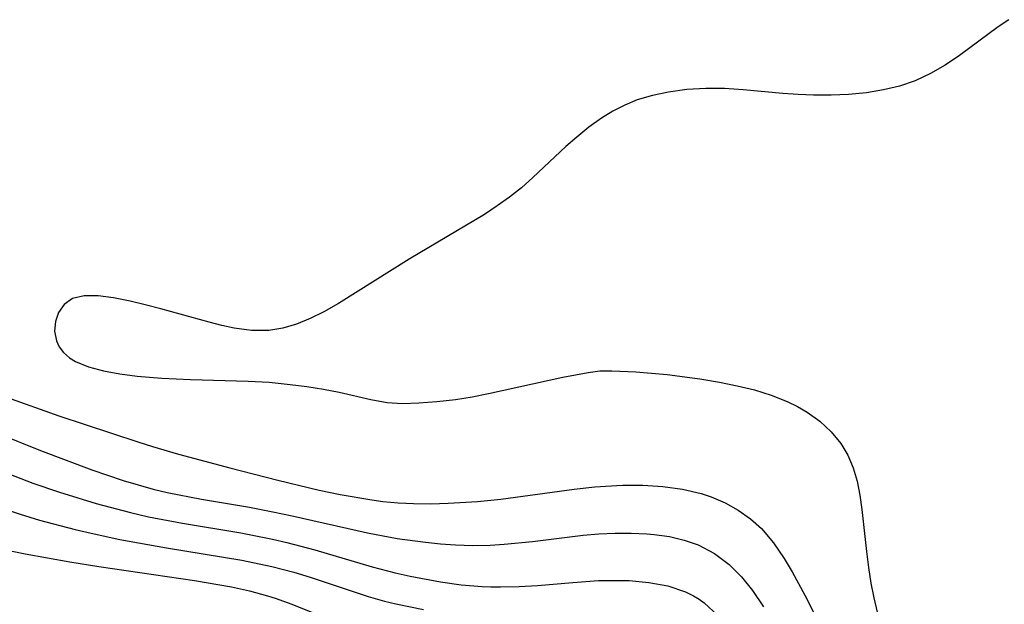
# Model space of a CAD drawing. Header units: metres. Extents: x 1073367 to 1082519, y 1569854 to 1574957.
# Tile 896 of 1056: x 1080355 to 1080446, y 1572332 to 1572386. Entities that reach past the tile are written whole.
import ezdxf

# ---------------------------------------------------------------- set-up
doc = ezdxf.new("R2010")
doc.units = ezdxf.units.M
doc.layers.add('CGG_CurvaNivelLidar_v1', color=253, linetype='Continuous', lineweight=30)

msp = doc.modelspace()

# ---------------------------------------------------------------- linework, layer by layer
at = {"layer": 'CGG_CurvaNivelLidar_v1'}
for p, q in [((1080446.7651, 1572386.2607, 75), (1080445.7619, 1572385.5862, 75)), ((1080445.7619, 1572385.5862, 75), (1080442.1921, 1572382.9317, 75)), ((1080442.1921, 1572382.9317, 75), (1080440.8507, 1572382.0331, 75)), ((1080439.4981, 1572381.2523, 75), (1080438.0725, 1572380.5915, 75)), ((1080440.8507, 1572382.0331, 75), (1080439.4981, 1572381.2523, 75)), ((1080438.0725, 1572380.5915, 75), (1080436.6176, 1572380.0967, 75)), ((1080415.1509, 1572379.535, 75), (1080413.6716, 1572379.2302, 75)), ((1080416.8642, 1572379.7683, 75), (1080415.1509, 1572379.535, 75)), ((1080418.6093, 1572379.8783, 75), (1080416.8642, 1572379.7683, 75)), ((1080420.3407, 1572379.857, 75), (1080418.6093, 1572379.8783, 75)), ((1080422.0878, 1572379.7423, 75), (1080420.3407, 1572379.857, 75)), ((1080425.7654, 1572379.4031, 75), (1080422.0878, 1572379.7423, 75)), ((1080433.5521, 1572379.4767, 75), (1080431.8669, 1572379.3084, 75)), ((1080435.1058, 1572379.732, 75), (1080433.5521, 1572379.4767, 75)), ((1080436.6176, 1572380.0967, 75), (1080435.1058, 1572379.732, 75)), ((1080412.2383, 1572378.8, 75), (1080411.0999, 1572378.3266, 75)), ((1080413.6716, 1572379.2302, 75), (1080412.2383, 1572378.8, 75)), ((1080427.1995, 1572379.3012, 75), (1080425.7654, 1572379.4031, 75)), ((1080428.6343, 1572379.2399, 75), (1080427.1995, 1572379.3012, 75)), ((1080430.256, 1572379.236, 75), (1080428.6343, 1572379.2399, 75)), ((1080431.8669, 1572379.3084, 75), (1080430.256, 1572379.236, 75)), ((1080409.9991, 1572377.7548, 75), (1080408.9335, 1572377.0995, 75)), ((1080411.0999, 1572378.3266, 75), (1080409.9991, 1572377.7548, 75)), ((1080408.9335, 1572377.0995, 75), (1080407.7588, 1572376.2655, 75)), ((1080407.7588, 1572376.2655, 75), (1080406.6258, 1572375.3548, 75)), ((1080406.6258, 1572375.3548, 75), (1080405.6192, 1572374.4642, 75)), ((1080405.6192, 1572374.4642, 75), (1080402.5669, 1572371.5882, 75)), ((1080402.5669, 1572371.5882, 75), (1080401.4961, 1572370.649, 75)), ((1080401.4961, 1572370.649, 75), (1080400.3943, 1572369.7742, 75)), ((1080400.3943, 1572369.7742, 75), (1080399.2493, 1572368.95, 75)), ((1080399.2493, 1572368.95, 75), (1080398.0677, 1572368.1731, 75)), ((1080398.0677, 1572368.1731, 75), (1080391.0683, 1572363.9969, 75)), ((1080391.0683, 1572363.9969, 75), (1080384.504, 1572359.8863, 75)), ((1080359.8186, 1572360.345, 75), (1080359.0193, 1572359.7866, 75)), ((1080360.8966, 1572360.5988, 75), (1080359.8186, 1572360.345, 75)), ((1080362.1788, 1572360.5927, 75), (1080360.8966, 1572360.5988, 75)), ((1080363.6109, 1572360.4029, 75), (1080362.1788, 1572360.5927, 75)), ((1080365.1521, 1572360.0935, 75), (1080363.6109, 1572360.4029, 75)), ((1080359.0193, 1572359.7866, 75), (1080358.5141, 1572359.069, 75)), ((1080366.5612, 1572359.765, 75), (1080365.1521, 1572360.0935, 75)), ((1080368.0068, 1572359.3962, 75), (1080366.5612, 1572359.765, 75)), ((1080372.4895, 1572358.156, 75), (1080368.0068, 1572359.3962, 75)), ((1080384.504, 1572359.8863, 75), (1080383.1407, 1572359.1138, 75)), ((1080358.5141, 1572359.069, 75), (1080358.2167, 1572358.2253, 75)), ((1080381.8845, 1572358.489, 75), (1080380.616, 1572357.9688, 75)), ((1080383.1407, 1572359.1138, 75), (1080381.8845, 1572358.489, 75)), ((1080358.2167, 1572358.2253, 75), (1080358.1402, 1572357.3222, 75)), ((1080373.6636, 1572357.8548, 75), (1080372.4895, 1572358.156, 75)), ((1080374.8262, 1572357.6008, 75), (1080373.6636, 1572357.8548, 75)), ((1080376.4414, 1572357.3747, 75), (1080374.8262, 1572357.6008, 75)), ((1080379.3322, 1572357.5838, 75), (1080378.0297, 1572357.3707, 75)), ((1080380.616, 1572357.9688, 75), (1080379.3322, 1572357.5838, 75)), ((1080358.1402, 1572357.3222, 75), (1080358.3111, 1572356.4229, 75)), ((1080378.0297, 1572357.3707, 75), (1080376.4414, 1572357.3747, 75)), ((1080358.3111, 1572356.4229, 75), (1080358.5767, 1572355.8607, 75)), ((1080358.5767, 1572355.8607, 75), (1080358.9662, 1572355.346, 75)), ((1080358.9662, 1572355.346, 75), (1080359.5312, 1572354.8548, 75)), ((1080359.5312, 1572354.8548, 75), (1080360.0863, 1572354.5115, 75)), ((1080360.0863, 1572354.5115, 75), (1080361.2924, 1572354.0035, 75)), ((1080361.2924, 1572354.0035, 75), (1080362.6812, 1572353.6278, 75)), ((1080362.6812, 1572353.6278, 75), (1080364.2028, 1572353.3522, 75)), ((1080364.2028, 1572353.3522, 75), (1080365.8184, 1572353.1503, 75)), ((1080365.8184, 1572353.1503, 75), (1080368.1057, 1572352.9575, 75)), ((1080368.1057, 1572352.9575, 75), (1080370.748, 1572352.8359, 75)), ((1080398.4508, 1572351.5146, 75), (1080405.3473, 1572353.0497, 75)), ((1080405.3473, 1572353.0497, 75), (1080407.6849, 1572353.493, 75)), ((1080407.6849, 1572353.493, 75), (1080408.7879, 1572353.6231, 75)), ((1080408.7879, 1572353.6231, 75), (1080409.8935, 1572353.6479, 75)), ((1080409.8935, 1572353.6479, 75), (1080412.1056, 1572353.5356, 75)), ((1080412.1056, 1572353.5356, 75), (1080415.0231, 1572353.278, 75)), ((1080415.0231, 1572353.278, 75), (1080418.0511, 1572352.8927, 75)), ((1080370.748, 1572352.8359, 75), (1080376.1292, 1572352.6855, 75)), ((1080376.1292, 1572352.6855, 75), (1080378.0555, 1572352.5686, 75)), ((1080378.0555, 1572352.5686, 75), (1080380.0131, 1572352.3759, 75)), ((1080380.0131, 1572352.3759, 75), (1080381.5801, 1572352.1714, 75)), ((1080381.5801, 1572352.1714, 75), (1080383.1068, 1572351.9289, 75)), ((1080418.0511, 1572352.8927, 75), (1080419.9027, 1572352.5796, 75)), ((1080419.9027, 1572352.5796, 75), (1080421.5314, 1572352.2489, 75)), ((1080421.5314, 1572352.2489, 75), (1080423.1341, 1572351.857, 75)), ((1080342.4791, 1572351.9772, 74), (1080356.8427, 1572346.2406, 74)), ((1080353.6881, 1572351.1994, 74.5), (1080358.5378, 1572349.4641, 74.5)), ((1080383.1068, 1572351.9289, 75), (1080384.5818, 1572351.6507, 75)), ((1080384.5818, 1572351.6507, 75), (1080387.5152, 1572350.9643, 75)), ((1080395.3872, 1572350.9695, 75), (1080396.9164, 1572351.2119, 75)), ((1080396.9164, 1572351.2119, 75), (1080398.4508, 1572351.5146, 75)), ((1080423.1341, 1572351.857, 75), (1080424.6913, 1572351.3821, 75)), ((1080424.6913, 1572351.3821, 75), (1080426.1796, 1572350.796, 75)), ((1080387.5152, 1572350.9643, 75), (1080389.0132, 1572350.6882, 75)), ((1080389.0132, 1572350.6882, 75), (1080390.4615, 1572350.6125, 75)), ((1080390.4615, 1572350.6125, 75), (1080391.9603, 1572350.6618, 75)), ((1080391.9603, 1572350.6618, 75), (1080393.6526, 1572350.7793, 75)), ((1080393.6526, 1572350.7793, 75), (1080395.3872, 1572350.9695, 75)), ((1080426.1796, 1572350.796, 75), (1080427.1264, 1572350.3262, 75)), ((1080427.1264, 1572350.3262, 75), (1080428.0261, 1572349.7963, 75)), ((1080358.5378, 1572349.4641, 74.5), (1080365.8768, 1572347.0379, 74.5)), ((1080428.0261, 1572349.7963, 75), (1080429.2133, 1572348.9465, 75)), ((1080429.2133, 1572348.9465, 75), (1080430.2709, 1572347.9805, 75)), ((1080430.2709, 1572347.9805, 75), (1080431.1661, 1572346.8879, 75)), ((1080365.8768, 1572347.0379, 74.5), (1080367.2322, 1572346.6079, 74.5)), ((1080367.2322, 1572346.6079, 74.5), (1080369.6506, 1572345.8995, 74.5)), ((1080431.1661, 1572346.8879, 75), (1080431.8037, 1572345.7982, 75)), ((1080356.8427, 1572346.2406, 74), (1080361.6073, 1572344.4396, 74)), ((1080369.6506, 1572345.8995, 74.5), (1080374.42, 1572344.6236, 74.5)), ((1080431.8037, 1572345.7982, 75), (1080432.3002, 1572344.6179, 75)), ((1080353.3322, 1572344.2685, 73.5), (1080356.1254, 1572343.2032, 73.5)), ((1080361.6073, 1572344.4396, 74), (1080364.5188, 1572343.4401, 74)), ((1080374.42, 1572344.6236, 74.5), (1080378.8695, 1572343.4744, 74.5)), ((1080432.3002, 1572344.6179, 75), (1080432.6712, 1572343.3674, 75)), ((1080356.1254, 1572343.2032, 73.5), (1080358.5815, 1572342.3534, 73.5)), ((1080364.5188, 1572343.4401, 74), (1080365.8982, 1572343.027, 74)), ((1080365.8982, 1572343.027, 74), (1080367.2885, 1572342.6529, 74)), ((1080378.8695, 1572343.4744, 74.5), (1080382.7187, 1572342.5569, 74.5)), ((1080406.3916, 1572342.6504, 74.5), (1080408.3175, 1572342.8581, 74.5)), ((1080408.3175, 1572342.8581, 74.5), (1080410.8883, 1572343.0054, 74.5)), ((1080410.8883, 1572343.0054, 74.5), (1080412.7789, 1572343.0024, 74.5)), ((1080412.7789, 1572343.0024, 74.5), (1080414.639, 1572342.8901, 74.5)), ((1080414.639, 1572342.8901, 74.5), (1080416.4525, 1572342.6452, 74.5)), ((1080432.6712, 1572343.3674, 75), (1080432.9311, 1572342.0725, 75)), ((1080358.5815, 1572342.3534, 73.5), (1080361.9901, 1572341.3115, 73.5)), ((1080367.2885, 1572342.6529, 74), (1080368.6068, 1572342.3391, 74)), ((1080368.6068, 1572342.3391, 74), (1080371.7845, 1572341.7126, 74)), ((1080382.7187, 1572342.5569, 74.5), (1080384.6518, 1572342.1507, 74.5)), ((1080384.6518, 1572342.1507, 74.5), (1080387.6048, 1572341.6355, 74.5)), ((1080399.5784, 1572341.7194, 74.5), (1080406.3916, 1572342.6504, 74.5)), ((1080416.4525, 1572342.6452, 74.5), (1080418.1982, 1572342.2323, 74.5)), ((1080418.1982, 1572342.2323, 74.5), (1080419.1066, 1572341.9246, 74.5)), ((1080432.9311, 1572342.0725, 75), (1080433.1185, 1572340.738, 75)), ((1080361.9901, 1572341.3115, 73.5), (1080365.1883, 1572340.4637, 73.5)), ((1080371.7845, 1572341.7126, 74), (1080376.2286, 1572340.9509, 74)), ((1080387.6048, 1572341.6355, 74.5), (1080388.6223, 1572341.5015, 74.5)), ((1080388.6223, 1572341.5015, 74.5), (1080390.0388, 1572341.368, 74.5)), ((1080390.0388, 1572341.368, 74.5), (1080391.4609, 1572341.2955, 74.5)), ((1080391.4609, 1572341.2955, 74.5), (1080393.0681, 1572341.2832, 74.5)), ((1080393.0681, 1572341.2832, 74.5), (1080394.679, 1572341.3297, 74.5)), ((1080394.679, 1572341.3297, 74.5), (1080397.4248, 1572341.5029, 74.5)), ((1080397.4248, 1572341.5029, 74.5), (1080399.5784, 1572341.7194, 74.5)), ((1080419.1066, 1572341.9246, 74.5), (1080420.4009, 1572341.3658, 74.5)), ((1080420.4009, 1572341.3658, 74.5), (1080421.6231, 1572340.6899, 74.5)), ((1080353.3147, 1572340.88, 73), (1080354.9455, 1572340.3233, 73)), ((1080354.9455, 1572340.3233, 73), (1080356.7458, 1572339.7737, 73)), ((1080365.1883, 1572340.4637, 73.5), (1080366.8695, 1572340.0812, 73.5)), ((1080376.2286, 1572340.9509, 74), (1080378.4071, 1572340.5463, 74)), ((1080378.4071, 1572340.5463, 74), (1080380.2074, 1572340.169, 74)), ((1080380.2074, 1572340.169, 74), (1080387.2125, 1572338.5714, 74)), ((1080421.6231, 1572340.6899, 74.5), (1080422.758, 1572339.8956, 74.5)), ((1080433.1185, 1572340.738, 75), (1080433.542, 1572336.8384, 75)), ((1080356.7458, 1572339.7737, 73), (1080360.043, 1572338.8974, 73)), ((1080366.8695, 1572340.0812, 73.5), (1080370.0085, 1572339.4769, 73.5)), ((1080370.0085, 1572339.4769, 73.5), (1080375.4394, 1572338.5703, 73.5)), ((1080422.758, 1572339.8956, 74.5), (1080423.786, 1572338.9748, 74.5)), ((1080360.043, 1572338.8974, 73), (1080361.5303, 1572338.5434, 73)), ((1080361.5303, 1572338.5434, 73), (1080364.2092, 1572337.9679, 73)), ((1080375.4394, 1572338.5703, 73.5), (1080378.3782, 1572337.9964, 73.5)), ((1080387.2125, 1572338.5714, 74), (1080389.9484, 1572338.063, 74)), ((1080402.5297, 1572337.7904, 74), (1080407.2395, 1572338.3659, 74)), ((1080407.2395, 1572338.3659, 74), (1080408.693, 1572338.4909, 74)), ((1080408.693, 1572338.4909, 74), (1080410.1936, 1572338.5617, 74)), ((1080410.1936, 1572338.5617, 74), (1080411.6799, 1572338.5654, 74)), ((1080411.6799, 1572338.5654, 74), (1080413.1441, 1572338.4948, 74)), ((1080413.1441, 1572338.4948, 74), (1080413.8282, 1572338.4322, 74)), ((1080413.8282, 1572338.4322, 74), (1080415.2427, 1572338.2292, 74)), ((1080423.786, 1572338.9748, 74.5), (1080424.8948, 1572337.6568, 74.5)), ((1080364.2092, 1572337.9679, 73), (1080368.5331, 1572337.1751, 73)), ((1080378.3782, 1572337.9964, 73.5), (1080379.6952, 1572337.6892, 73.5)), ((1080379.6952, 1572337.6892, 73.5), (1080382.3086, 1572336.9918, 73.5)), ((1080389.9484, 1572338.063, 74), (1080392.5709, 1572337.7111, 74)), ((1080392.5709, 1572337.7111, 74), (1080393.9659, 1572337.5684, 74)), ((1080393.9659, 1572337.5684, 74), (1080395.3632, 1572337.4659, 74)), ((1080395.3632, 1572337.4659, 74), (1080396.9726, 1572337.4134, 74)), ((1080396.9726, 1572337.4134, 74), (1080398.5834, 1572337.438, 74)), ((1080398.5834, 1572337.438, 74), (1080399.8996, 1572337.5178, 74)), ((1080399.8996, 1572337.5178, 74), (1080402.5297, 1572337.7904, 74)), ((1080415.2427, 1572338.2292, 74), (1080416.6083, 1572337.9137, 74)), ((1080416.6083, 1572337.9137, 74), (1080417.9098, 1572337.4602, 74)), ((1080417.9098, 1572337.4602, 74), (1080419.4235, 1572336.6672, 74)), ((1080424.8948, 1572337.6568, 74.5), (1080425.8823, 1572336.1902, 74.5)), ((1080353.6058, 1572336.9979, 72.5), (1080355.4035, 1572336.6422, 72.5)), ((1080355.4035, 1572336.6422, 72.5), (1080359.5556, 1572335.8956, 72.5)), ((1080368.5331, 1572337.1751, 73), (1080375.5169, 1572336.0484, 73)), ((1080382.3086, 1572336.9918, 73.5), (1080387.6222, 1572335.4322, 73.5)), ((1080419.4235, 1572336.6672, 74), (1080420.7957, 1572335.6378, 74)), ((1080433.542, 1572336.8384, 75), (1080433.7214, 1572335.3678, 75)), ((1080359.5556, 1572335.8956, 72.5), (1080362.2578, 1572335.4601, 72.5)), ((1080375.5169, 1572336.0484, 73), (1080378.3302, 1572335.4655, 73)), ((1080420.7957, 1572335.6378, 74), (1080421.9225, 1572334.5018, 74)), ((1080425.8823, 1572336.1902, 74.5), (1080426.6247, 1572334.9528, 74.5)), ((1080362.2578, 1572335.4601, 72.5), (1080371.1228, 1572334.1647, 72.5)), ((1080378.3302, 1572335.4655, 73), (1080380.3574, 1572334.9306, 73)), ((1080380.3574, 1572334.9306, 73), (1080381.8848, 1572334.4654, 73)), ((1080387.6222, 1572335.4322, 73.5), (1080389.7752, 1572334.8795, 73.5)), ((1080389.7752, 1572334.8795, 73.5), (1080391.1683, 1572334.562, 73.5)), ((1080426.6247, 1572334.9528, 74.5), (1080427.809, 1572332.8009, 74.5)), ((1080433.7214, 1572335.3678, 75), (1080433.9516, 1572333.8987, 75)), ((1080371.1228, 1572334.1647, 72.5), (1080374.5644, 1572333.5646, 72.5)), ((1080381.8848, 1572334.4654, 73), (1080387.2519, 1572332.6751, 73)), ((1080391.1683, 1572334.562, 73.5), (1080393.9715, 1572334.0272, 73.5)), ((1080393.9715, 1572334.0272, 73.5), (1080395.8983, 1572333.7622, 73.5)), ((1080395.8983, 1572333.7622, 73.5), (1080397.8337, 1572333.5983, 73.5)), ((1080402.9918, 1572333.6978, 73.5), (1080406.2828, 1572333.9773, 73.5)), ((1080406.2828, 1572333.9773, 73.5), (1080408.6525, 1572334.1377, 73.5)), ((1080408.6525, 1572334.1377, 73.5), (1080409.6125, 1572334.1658, 73.5)), ((1080409.6125, 1572334.1658, 73.5), (1080411.4996, 1572334.137, 73.5)), ((1080411.4996, 1572334.137, 73.5), (1080413.3322, 1572333.9762, 73.5)), ((1080413.3322, 1572333.9762, 73.5), (1080415.0834, 1572333.6497, 73.5)), ((1080421.9225, 1572334.5018, 74), (1080422.9414, 1572333.2222, 74)), ((1080433.9516, 1572333.8987, 75), (1080434.2253, 1572332.5542, 75)), ((1080374.5644, 1572333.5646, 72.5), (1080376.2549, 1572333.1901, 72.5)), ((1080376.2549, 1572333.1901, 72.5), (1080377.9157, 1572332.7381, 72.5)), ((1080397.8337, 1572333.5983, 73.5), (1080398.6504, 1572333.5643, 73.5)), ((1080398.6504, 1572333.5643, 73.5), (1080399.5469, 1572333.5515, 73.5)), ((1080399.5469, 1572333.5515, 73.5), (1080401.2703, 1572333.5929, 73.5)), ((1080401.2703, 1572333.5929, 73.5), (1080402.9918, 1572333.6978, 73.5)), ((1080415.0834, 1572333.6497, 73.5), (1080416.7182, 1572333.1082, 73.5)), ((1080416.7182, 1572333.1082, 73.5), (1080417.4893, 1572332.7302, 73.5)), ((1080422.9414, 1572333.2222, 74), (1080423.9648, 1572331.691, 74)), ((1080427.809, 1572332.8009, 74.5), (1080428.7838, 1572330.9067, 74.5)), ((1080377.9157, 1572332.7381, 72.5), (1080378.6285, 1572332.5105, 72.5)), ((1080378.6285, 1572332.5105, 72.5), (1080380.1575, 1572331.955, 72.5)), ((1080380.1575, 1572331.955, 72.5), (1080383.1788, 1572330.7409, 72.5)), ((1080387.2519, 1572332.6751, 73), (1080388.788, 1572332.2373, 73)), ((1080388.788, 1572332.2373, 73), (1080389.8181, 1572331.982, 73)), ((1080389.8181, 1572331.982, 73), (1080392.3997, 1572331.4438, 73)), ((1080417.4893, 1572332.7302, 73.5), (1080418.0143, 1572332.4086, 73.5)), ((1080418.0143, 1572332.4086, 73.5), (1080418.4757, 1572332.0754, 73.5)), ((1080418.4757, 1572332.0754, 73.5), (1080419.727, 1572330.9151, 73.5)), ((1080434.2253, 1572332.5542, 75), (1080434.5443, 1572331.2131, 75))]:
    msp.add_line(p, q, dxfattribs=at)

doc.saveas('drawing.dxf')
